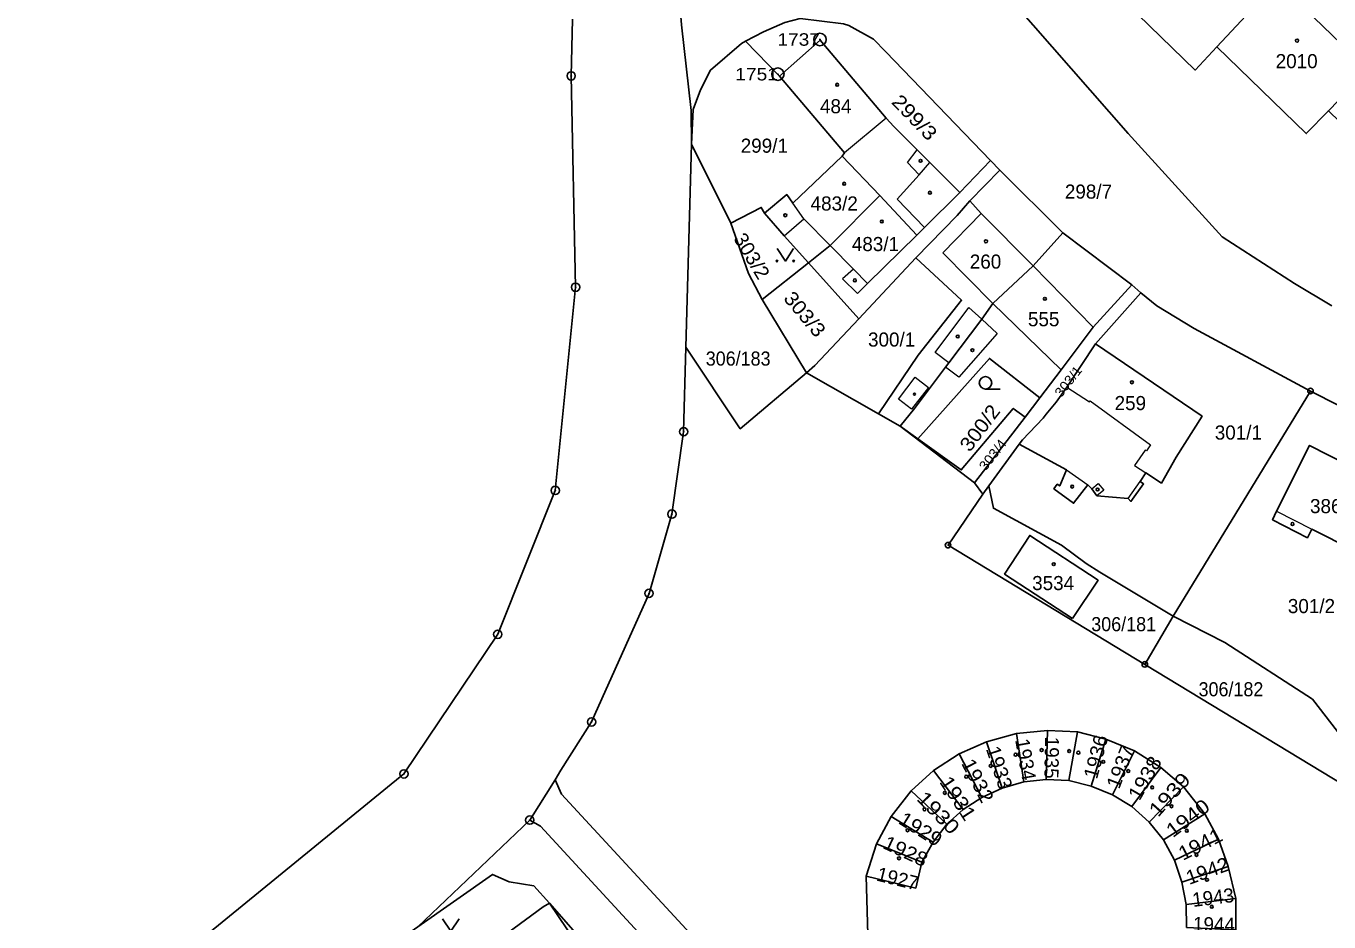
# Model space of a CAD drawing. Extents: x -679733 to -673243, y -1075091 to -1066557.
# Drawn here: x -676434.7 to -676277.7, y -1072340.3 to -1072232.4 of the extents above; entities that cross this region are included whole.
import ezdxf
from ezdxf.enums import TextEntityAlignment as Align

# ---------------------------------------------------------------- set-up
doc = ezdxf.new("R2010")
doc.units = 0
doc.header["$LTSCALE"] = 0.68
for name, color, linetype, lineweight in [('1', 7, 'Continuous', 25), ('3', 7, 'Continuous', 25), ('4', 7, 'Continuous', 13), ('5', 7, 'Continuous', 25), ('8', 7, 'Continuous', 25)]:
    doc.layers.add(name, color=color, linetype=linetype, lineweight=lineweight)
doc.layers.add('2', color=7, linetype='Continuous')

msp = doc.modelspace()

# ---------------------------------------------------------------- linework, layer by layer
at = {"layer": '1'}
for p, q in [((-676348.01, -1072234.24), (-676343.93, -1072238.42)), ((-676355.2, -1072271.06), (-676354.54, -1072246.62)), ((-676354.54, -1072246.62), (-676349.81, -1072256.16)), ((-676331.85, -1072252.8), (-676336.39, -1072248.09)), ((-676301.46, -1072263.59), (-676309.77, -1072257.29)), ((-676346.03, -1072265.33), (-676340.45, -1072260.91)), ((-676305.85, -1072270.66), (-676300.39, -1072264.55)), ((-676301.46, -1072263.59), (-676300.39, -1072264.55)), ((-676314.34, -1072279.51), (-676312.57, -1072277.2)), ((-676296.48, -1072303.48), (-676279.94, -1072276.36)), ((-676314.34, -1072279.51), (-676320.42, -1072287.43)), ((-676320.42, -1072287.43), (-676329.37, -1072280.6)), ((-676320.42, -1072287.43), (-676319.41, -1072288.79)), ((-676299.9, -1072309.29), (-676296.48, -1072303.48)), ((-676314.48, -1072323.42), (-676315.36, -1072317.62)), ((-676311.78, -1072323.16), (-676311.63, -1072317.26)), ((-676317.08, -1072324.2), (-676318.98, -1072318.61)), ((-676306.38, -1072323.96), (-676304.61, -1072318.29)), ((-676303.8, -1072324.98), (-676301.15, -1072319.7)), ((-676319.56, -1072325.3), (-676322.27, -1072320.05)), ((-676321.78, -1072326.75), (-676325.36, -1072322.08)), ((-676323.78, -1072328.52), (-676328.06, -1072324.5)), ((-676309.05, -1072323.25), (-676306.38, -1072323.96)), ((-676321.78, -1072326.75), (-676319.56, -1072325.3)), ((-676325.42, -1072330.7), (-676330.46, -1072327.6)), ((-676323.78, -1072328.52), (-676321.78, -1072326.75)), ((-676297.65, -1072330.43), (-676292.66, -1072327.28)), ((-676325.42, -1072330.7), (-676323.78, -1072328.52)), ((-676326.76, -1072333.1), (-676325.42, -1072330.7))]:
    msp.add_line(p, q, dxfattribs=at)
for points in [[(-676352.6, -1072193.99), (-676353.07, -1072194.56), (-676354.48, -1072190.21), (-676356.32, -1072217.97), (-676356.26, -1072225.84), (-676355.73, -1072232.24), (-676354.59, -1072242.56), (-676354.54, -1072246.62)], [(-676277.39, -1072266.08), (-676281.87, -1072263.41), (-676290.59, -1072257.79), (-676301.93, -1072245.36), (-676350.01, -1072190.49)], [(-676302.24, -1072224.28), (-676304.87, -1072226.95), (-676293.83, -1072237.7), (-676291.24, -1072234.92)], [(-676273, -1072237.67), (-676283.87, -1072227.14), (-676286.54, -1072229.9), (-676291.24, -1072234.92)], [(-676434.8, -1072359.89), (-676415.01, -1072343.53), (-676389.18, -1072322.47), (-676377.87, -1072305.66), (-676370.95, -1072288.33), (-676368.5, -1072263.86), (-676369.03, -1072238.4), (-676368.85, -1072231.56)], [(-676348.01, -1072234.24), (-676345.87, -1072233.1), (-676343.28, -1072231.97), (-676341.42, -1072231.48), (-676336.21, -1072232.15), (-676335.59, -1072232.35), (-676332.6, -1072233.98), (-676331.13, -1072235.49), (-676318.52, -1072248.58), (-676317.36, -1072249.75), (-676309.77, -1072257.29)], [(-676354.54, -1072246.62), (-676354.34, -1072242.46), (-676353.45, -1072240.08), (-676352.23, -1072237.71), (-676348.49, -1072234.49), (-676348.01, -1072234.24)], [(-676343.93, -1072238.42), (-676339.02, -1072234.12), (-676331.09, -1072243.49), (-676330.16, -1072244.51), (-676327.32, -1072247.33), (-676325.8, -1072248.85), (-676322.19, -1072252.46), (-676318.52, -1072248.58)], [(-676291.24, -1072234.92), (-676280.45, -1072245.36), (-676277.79, -1072242.61)], [(-676264.26, -1072240.85), (-676270.36, -1072234.94), (-676273, -1072237.67), (-676277.79, -1072242.61), (-676269.4, -1072250.73)], [(-676343.93, -1072238.42), (-676336.08, -1072247.69), (-676336.39, -1072248.09)], [(-676336.39, -1072248.09), (-676342.32, -1072253.75), (-676343.06, -1072252.71), (-676345.74, -1072254.94)], [(-676317.36, -1072249.75), (-676320.99, -1072253.45), (-676322.5, -1072255.23), (-676327.5, -1072260.3)], [(-676331.85, -1072252.8), (-676337.83, -1072258.83), (-676340.45, -1072260.91), (-676334.37, -1072267.66), (-676327.5, -1072260.3)], [(-676322.19, -1072252.46), (-676326.44, -1072256.68), (-676327.38, -1072257.6), (-676331.85, -1072252.8)], [(-676349.81, -1072256.16), (-676346.13, -1072254.24), (-676345.74, -1072254.94)], [(-676345.74, -1072254.94), (-676343.37, -1072257.67), (-676340.45, -1072260.91)], [(-676349.81, -1072256.16), (-676347.67, -1072262.19), (-676346.03, -1072265.33), (-676340.69, -1072274.18), (-676348.65, -1072280.91), (-676355.2, -1072271.06)], [(-676309.77, -1072257.29), (-676313.36, -1072261.3), (-676318.21, -1072265.82), (-676319.54, -1072267.72), (-676323.52, -1072272.95), (-676323.92, -1072273.48), (-676327.67, -1072278.47), (-676329.37, -1072280.6), (-676327.26, -1072282.12)], [(-676327.5, -1072260.3), (-676321.98, -1072265.43), (-676327.23, -1072272.05), (-676331.98, -1072279.12)], [(-676312.57, -1072277.2), (-676309.97, -1072273.81), (-676306.12, -1072268.66), (-676301.46, -1072263.59)], [(-676300.39, -1072264.55), (-676298.44, -1072266.1), (-676293.95, -1072268.83), (-676279.94, -1072276.36), (-676266.05, -1072283.39)], [(-676334.37, -1072267.66), (-676339.65, -1072273.3), (-676340.69, -1072274.18)], [(-676355.2, -1072271.06), (-676355.48, -1072281.26), (-676356.89, -1072291.18), (-676359.65, -1072300.73), (-676366.57, -1072316.22), (-676370.28, -1072322.02), (-676370.96, -1072323.19)], [(-676315.06, -1072282.77), (-676309.36, -1072285.87), (-676310.16, -1072287.79), (-676310.45, -1072287.58), (-676310.86, -1072288.14), (-676308.5, -1072289.88), (-676306.79, -1072287.65), (-676306.28, -1072288.16), (-676305.68, -1072288.97), (-676301.91, -1072289.29), (-676301.58, -1072289.65), (-676300.06, -1072287.54), (-676300.45, -1072287.26), (-676299.8, -1072286.21), (-676297.91, -1072287.45), (-676296.13, -1072284.31), (-676293.01, -1072279.39), (-676305.85, -1072270.66)], [(-676315.06, -1072282.77), (-676314.63, -1072282.23), (-676312.15, -1072279.64), (-676311.8, -1072279.15), (-676310.58, -1072277.69), (-676309.29, -1072275.88), (-676305.85, -1072270.66)], [(-676327.26, -1072282.12), (-676318.63, -1072272.44), (-676312.57, -1072277.2)], [(-676329.37, -1072280.6), (-676331.98, -1072279.12), (-676340.69, -1072274.18)], [(-676327.26, -1072282.12), (-676322.03, -1072285.87), (-676315.76, -1072278.46), (-676314.34, -1072279.51)], [(-676319.41, -1072288.79), (-676318.7, -1072287.76), (-676315.06, -1072282.77)], [(-676318.7, -1072287.76), (-676318.16, -1072290.47), (-676309.95, -1072294.91), (-676306.99, -1072297.14), (-676305.31, -1072298.18), (-676296.48, -1072303.48)], [(-676299.9, -1072309.29), (-676323.62, -1072294.93), (-676319.41, -1072288.79)], [(-676296.48, -1072303.48), (-676290.27, -1072306.64), (-676279.7, -1072313.49), (-676274.64, -1072320.01)], [(-676243.59, -1072339.2), (-676252.73, -1072335.04), (-676275.84, -1072323.88), (-676299.9, -1072309.29)], [(-676303.5, -1072360.95), (-676307.09, -1072362), (-676310.82, -1072362.38), (-676314.41, -1072362.17), (-676318.08, -1072361.39), (-676321.52, -1072360.01), (-676324.71, -1072358.08), (-676327.55, -1072355.72), (-676329.93, -1072352.76), (-676331.8, -1072349.66), (-676333.18, -1072346.04), (-676333.48, -1072334.78), (-676332.24, -1072330.91), (-676330.46, -1072327.6), (-676328.06, -1072324.5), (-676325.36, -1072322.08), (-676322.27, -1072320.05), (-676318.98, -1072318.61), (-676315.36, -1072317.62), (-676311.63, -1072317.26), (-676308.03, -1072317.42)], [(-676314.48, -1072323.42), (-676311.78, -1072323.16), (-676309.05, -1072323.25), (-676308.03, -1072317.42)], [(-676308.03, -1072317.42), (-676304.61, -1072318.29), (-676301.15, -1072319.7), (-676297.97, -1072321.71), (-676295.25, -1072324.04), (-676292.66, -1072327.28), (-676291.02, -1072330.35), (-676289.87, -1072333.63), (-676288.95, -1072337.48), (-676288.94, -1072341.24), (-676289.52, -1072344.81), (-676290.61, -1072348.27), (-676292.22, -1072351.69), (-676294.36, -1072354.59), (-676297.07, -1072357.27), (-676300.15, -1072359.43)], [(-676306.38, -1072323.96), (-676303.8, -1072324.98), (-676301.46, -1072326.41), (-676297.97, -1072321.71)], [(-676394.51, -1072346.45), (-676393.74, -1072345.29), (-676387.5, -1072340.91), (-676374.02, -1072328.04), (-676370.96, -1072323.19)], [(-676370.96, -1072323.19), (-676370.19, -1072324.92), (-676337.76, -1072360.05), (-676332.05, -1072365.58), (-676325.8, -1072370.56), (-676316.98, -1072377.11), (-676306.39, -1072385.49), (-676299.77, -1072393.11), (-676292.07, -1072402.99)], [(-676319.56, -1072325.3), (-676317.08, -1072324.2), (-676314.48, -1072323.42)], [(-676301.46, -1072326.41), (-676299.4, -1072328.29), (-676295.25, -1072324.04)], [(-676340.22, -1072364.01), (-676372.73, -1072328.75), (-676374.02, -1072328.04)], [(-676299.4, -1072328.29), (-676297.65, -1072330.43), (-676296.34, -1072332.88), (-676291.02, -1072330.35)], [(-676333.48, -1072334.78), (-676327.5, -1072336.23), (-676326.76, -1072333.1), (-676332.24, -1072330.91)], [(-676296.34, -1072332.88), (-676295.45, -1072335.51), (-676289.87, -1072333.63)], [(-676387.5, -1072340.91), (-676378.49, -1072334.59), (-676376.49, -1072335.46), (-676373.54, -1072335.97), (-676371.63, -1072338.06)], [(-676295.45, -1072335.51), (-676294.94, -1072338.2), (-676288.95, -1072337.48)], [(-676371.63, -1072338.06), (-676372.39, -1072338.5), (-676393.87, -1072354.27)], [(-676227.86, -1072501.86), (-676299.88, -1072419.89), (-676371.63, -1072338.06), (-676349.77, -1072370.44), (-676336.42, -1072390.58), (-676286.47, -1072462.64)], [(-676294.94, -1072338.2), (-676294.88, -1072340.96), (-676288.94, -1072341.24)]]:
    msp.add_lwpolyline(points, dxfattribs=at)
for points in [[(-676284.03, -1072290.85), (-676280.05, -1072282.92), (-676270.81, -1072287.62), (-676274.78, -1072295.52), (-676279.8, -1072293), (-676280.32, -1072294.03), (-676284.52, -1072291.87)], [(-676308.61, -1072303.77), (-676305.53, -1072299.16), (-676313.77, -1072293.75), (-676316.81, -1072298.4)]]:
    msp.add_lwpolyline(points, close=True, dxfattribs=at)
at = {"layer": '3'}
msp.add_line((-676319.103, -1072276.12), (-676317.353, -1072276.12), dxfattribs=at)
for points in [[(-676344.22, -1072259.199), (-676343.22, -1072260.7), (-676342.22, -1072259.199)], [(-676384.53, -1072339.919), (-676383.53, -1072341.42), (-676382.53, -1072339.919)]]:
    msp.add_lwpolyline(points, dxfattribs=at)
for centre, radius in [((-676344.22, -1072260.6995), 0.1), ((-676342.22, -1072260.6995), 0.1), ((-676319.1029, -1072275.3698), 0.75)]:
    msp.add_circle(centre, radius, dxfattribs=at)
at = {"layer": '4'}
for p, q in [((-676331.09, -1072243.49), (-676336.08, -1072247.69)), ((-676328.49, -1072248.85), (-676327.32, -1072247.33)), ((-676327.1, -1072250.33), (-676328.49, -1072248.85)), ((-676327.1, -1072250.33), (-676325.8, -1072248.85)), ((-676329.76, -1072253.24), (-676327.1, -1072250.33)), ((-676341, -1072255.62), (-676342.32, -1072253.75)), ((-676326.44, -1072256.68), (-676329.76, -1072253.24)), ((-676320.99, -1072253.45), (-676319.62, -1072254.98)), ((-676319.62, -1072254.98), (-676324.24, -1072259.7)), ((-676319.62, -1072254.98), (-676313.36, -1072261.3)), ((-676343.37, -1072257.67), (-676341, -1072255.62)), ((-676341, -1072255.62), (-676337.83, -1072258.83)), ((-676327.38, -1072257.6), (-676333.31, -1072263.41)), ((-676337.83, -1072258.83), (-676335.02, -1072261.69)), ((-676324.24, -1072259.7), (-676318.21, -1072265.82)), ((-676335.02, -1072261.69), (-676336.34, -1072262.84)), ((-676333.31, -1072263.41), (-676335.02, -1072261.69)), ((-676306.12, -1072268.66), (-676313.36, -1072261.3)), ((-676336.34, -1072262.84), (-676334.54, -1072264.63)), ((-676334.54, -1072264.63), (-676333.31, -1072263.41)), ((-676325.15, -1072271.71), (-676321.11, -1072266.28)), ((-676321.11, -1072266.28), (-676319.54, -1072267.72)), ((-676318.21, -1072265.82), (-676309.97, -1072273.81)), ((-676319.54, -1072267.72), (-676317.68, -1072269.44)), ((-676317.68, -1072269.44), (-676322.33, -1072274.69)), ((-676323.52, -1072272.95), (-676325.15, -1072271.71)), ((-676322.33, -1072274.69), (-676323.92, -1072273.48)), ((-676329.58, -1072277.36), (-676327.58, -1072274.71)), ((-676327.58, -1072274.71), (-676325.99, -1072275.92)), ((-676328.01, -1072278.56), (-676329.58, -1072277.36)), ((-676325.99, -1072275.92), (-676328.01, -1072278.56)), ((-676309.29, -1072275.88), (-676306.56, -1072277.65)), ((-676306.56, -1072277.65), (-676306.5, -1072277.54)), ((-676306.5, -1072277.54), (-676299.22, -1072282.83)), ((-676299.88, -1072283.49), (-676301.13, -1072285.33)), ((-676299.71, -1072283.58), (-676299.88, -1072283.49)), ((-676299.22, -1072282.83), (-676299.71, -1072283.58)), ((-676309.36, -1072285.87), (-676306.79, -1072287.65)), ((-676301.13, -1072285.33), (-676299.8, -1072286.21)), ((-676306.28, -1072288.16), (-676305.51, -1072287.49)), ((-676304.85, -1072288.3), (-676305.68, -1072288.97)), ((-676305.51, -1072287.49), (-676304.85, -1072288.3)), ((-676301.91, -1072289.29), (-676300.45, -1072287.26)), ((-676284.03, -1072290.85), (-676279.8, -1072293))]:
    msp.add_line(p, q, dxfattribs=at)
at = {"layer": '5'}
for centre, radius in [((-676281.5668, -1072234.1592), 0.175), ((-676336.9768, -1072239.4692), 0.175), ((-676326.9268, -1072248.6392), 0.175), ((-676336.1368, -1072251.3892), 0.175), ((-676325.7968, -1072252.4792), 0.175), ((-676343.2268, -1072255.1892), 0.175), ((-676331.5968, -1072255.9392), 0.175), ((-676319.0468, -1072258.3292), 0.175), ((-676334.8468, -1072263.0292), 0.175), ((-676311.9468, -1072265.2592), 0.175), ((-676322.4468, -1072269.7892), 0.175), ((-676320.6768, -1072271.4392), 0.175), ((-676301.4568, -1072275.3092), 0.175), ((-676327.6746, -1072276.7294), 0.1172), ((-676308.6568, -1072287.8692), 0.175), ((-676305.5968, -1072288.2192), 0.175), ((-676282.1168, -1072292.3792), 0.175), ((-676310.8768, -1072297.2192), 0.175), ((-676312.3368, -1072319.6092), 0.175), ((-676309.0268, -1072319.7292), 0.175), ((-676307.9168, -1072319.9192), 0.175), ((-676318.4768, -1072321.5192), 0.175), ((-676315.4768, -1072320.1592), 0.175), ((-676304.9168, -1072321.0192), 0.175), ((-676321.4268, -1072322.8092), 0.175), ((-676301.9068, -1072322.1292), 0.175), ((-676299.0168, -1072324.0992), 0.175), ((-676324.0068, -1072324.7692), 0.175), ((-676326.4568, -1072326.7392), 0.175), ((-676296.6868, -1072326.3692), 0.175), ((-676328.4868, -1072329.2592), 0.175), ((-676294.8468, -1072329.3192), 0.175), ((-676293.6768, -1072332.2292), 0.175), ((-676329.5268, -1072332.6392), 0.175), ((-676292.4168, -1072335.2292), 0.175), ((-676291.8368, -1072338.4692), 0.175)]:
    msp.add_circle(centre, radius, dxfattribs=at)
at = {"layer": '8'}
for centre, radius in [((-676339.05, -1072234.0198), 0.75), ((-676339.05, -1072234.0198), 0.03), ((-676369.03, -1072238.3999), 0.5), ((-676344.12, -1072238.1998), 0.75), ((-676344.12, -1072238.1998), 0.03), ((-676369.03, -1072238.3999), 0.0303), ((-676368.5, -1072263.8599), 0.5), ((-676368.5, -1072263.8599), 0.0303), ((-676279.94, -1072276.3599), 0.335), ((-676279.94, -1072276.3599), 0.0203), ((-676355.48, -1072281.2599), 0.5), ((-676355.48, -1072281.2599), 0.0303), ((-676370.95, -1072288.3299), 0.5), ((-676370.95, -1072288.3299), 0.0303), ((-676356.89, -1072291.1799), 0.5), ((-676356.89, -1072291.1799), 0.0303), ((-676323.62, -1072294.9299), 0.335), ((-676323.62, -1072294.9299), 0.0203), ((-676359.65, -1072300.7299), 0.5), ((-676359.65, -1072300.7299), 0.0303), ((-676377.87, -1072305.6599), 0.5), ((-676377.87, -1072305.6599), 0.0303), ((-676299.9, -1072309.2899), 0.335), ((-676299.9, -1072309.2899), 0.0203), ((-676366.57, -1072316.2199), 0.5), ((-676366.57, -1072316.2199), 0.0303), ((-676389.18, -1072322.4699), 0.5), ((-676389.18, -1072322.4699), 0.0303), ((-676374.02, -1072328.0399), 0.5), ((-676374.02, -1072328.0399), 0.0303)]:
    msp.add_circle(centre, radius, dxfattribs=at)

# ---------------------------------------------------------------- texts
at = {"layer": '2'}
for s, p in [('2010', (-676284.14, -1072237.479)), ('484', (-676339.05, -1072242.91)), ('299/1', (-676348.6, -1072247.66)), ('298/7', (-676309.54, -1072253.19)), ('483/2', (-676340.18, -1072254.62)), ('483/1', (-676335.21, -1072259.509)), ('260', (-676321, -1072261.62)), ('555', (-676313.99, -1072268.56)), ('300/1', (-676333.26, -1072271.009)), ('259', (-676303.55, -1072278.66)), ('301/1', (-676291.48, -1072282.21)), ('3864', (-676280, -1072291.07)), ('3534', (-676313.48, -1072300.34)), ('301/2', (-676282.67, -1072303.11))]:
    msp.add_text(s, height=1.7, dxfattribs=at).set_placement(p)
for s, height, rotation, width, p in [('299/3', 1.7, 314, 1.15, (-676330.531, -1072241.64)), ('303/2', 1.7, 301, 1.05, (-676349.538, -1072257.967)), ('303/3', 1.7, 310, 1.1, (-676343.541, -1072265.246)), ('303/1', 1.14, 52, 1.1, (-676309.98, -1072277.21)), ('300/2', 1.7, 53, 1.1, (-676320.991, -1072283.811)), ('303/4', 1.14, 52, 1.1, (-676319.09, -1072286.05)), ('1936', 1.7, 75, 1.05, (-676305.678, -1072323.199)), ('1933', 1.7, 288, 1.05, (-676319.068, -1072319.452)), ('1937', 1.7, 69, 1.05, (-676303.006, -1072324.394)), ('1932', 1.7, 297, 1.1, (-676322.057, -1072321.195)), ('1938', 1.7, 60, 1.1, (-676300.553, -1072325.804)), ('1931', 1.7, 303, 1.15, (-676324.722, -1072323.432)), ('1939', 1.7, 48, 1.2, (-676298.318, -1072327.788)), ('1930', 1.7, 314, 1.2, (-676327.501, -1072325.55)), ('1940', 1.7, 37, 1.15, (-676296.538, -1072330.228)), ('1929', 1.7, 328, 1.1, (-676329.73, -1072328.37)), ('1941', 1.7, 27, 1.1, (-676295.314, -1072332.957)), ('1928', 1.7, 335, 1.1, (-676331.609, -1072331.37)), ('1942', 1.7, 20, 1.05, (-676294.569, -1072335.858))]:
    msp.add_text(s, height=height, rotation=rotation, dxfattribs=dict(at, width=width)).set_placement(p)
at = {"layer": '2', "width": 0.95}
msp.add_text('306/183', height=1.7, dxfattribs=at).set_placement((-676348.91, -1072273.3), align=Align.CENTER)
for s, p in [('306/181', (-676306.36, -1072305.29)), ('306/182', (-676293.43, -1072313.13))]:
    msp.add_text(s, height=1.7, dxfattribs=at).set_placement(p)
at = {"layer": '2'}
for s, rotation, p in [('1935', 269, (-676311.929, -1072317.975)), ('1934', 280, (-676315.537, -1072318.387)), ('1927', 346, (-676332.345, -1072335.304)), ('1943', 7, (-676294.086, -1072338.503)), ('1944', 359, (-676294.114, -1072341.399))]:
    msp.add_text(s, height=1.7, rotation=rotation, dxfattribs=at).set_placement(p)
at = {"layer": '8', "width": 1.15}
for s, p in [('1737', (-676339.049, -1072234.77)), ('1751', (-676344.119, -1072238.95))]:
    msp.add_text(s, height=1.5, dxfattribs=at).set_placement(p, align=Align.RIGHT)

doc.saveas('drawing.dxf')
